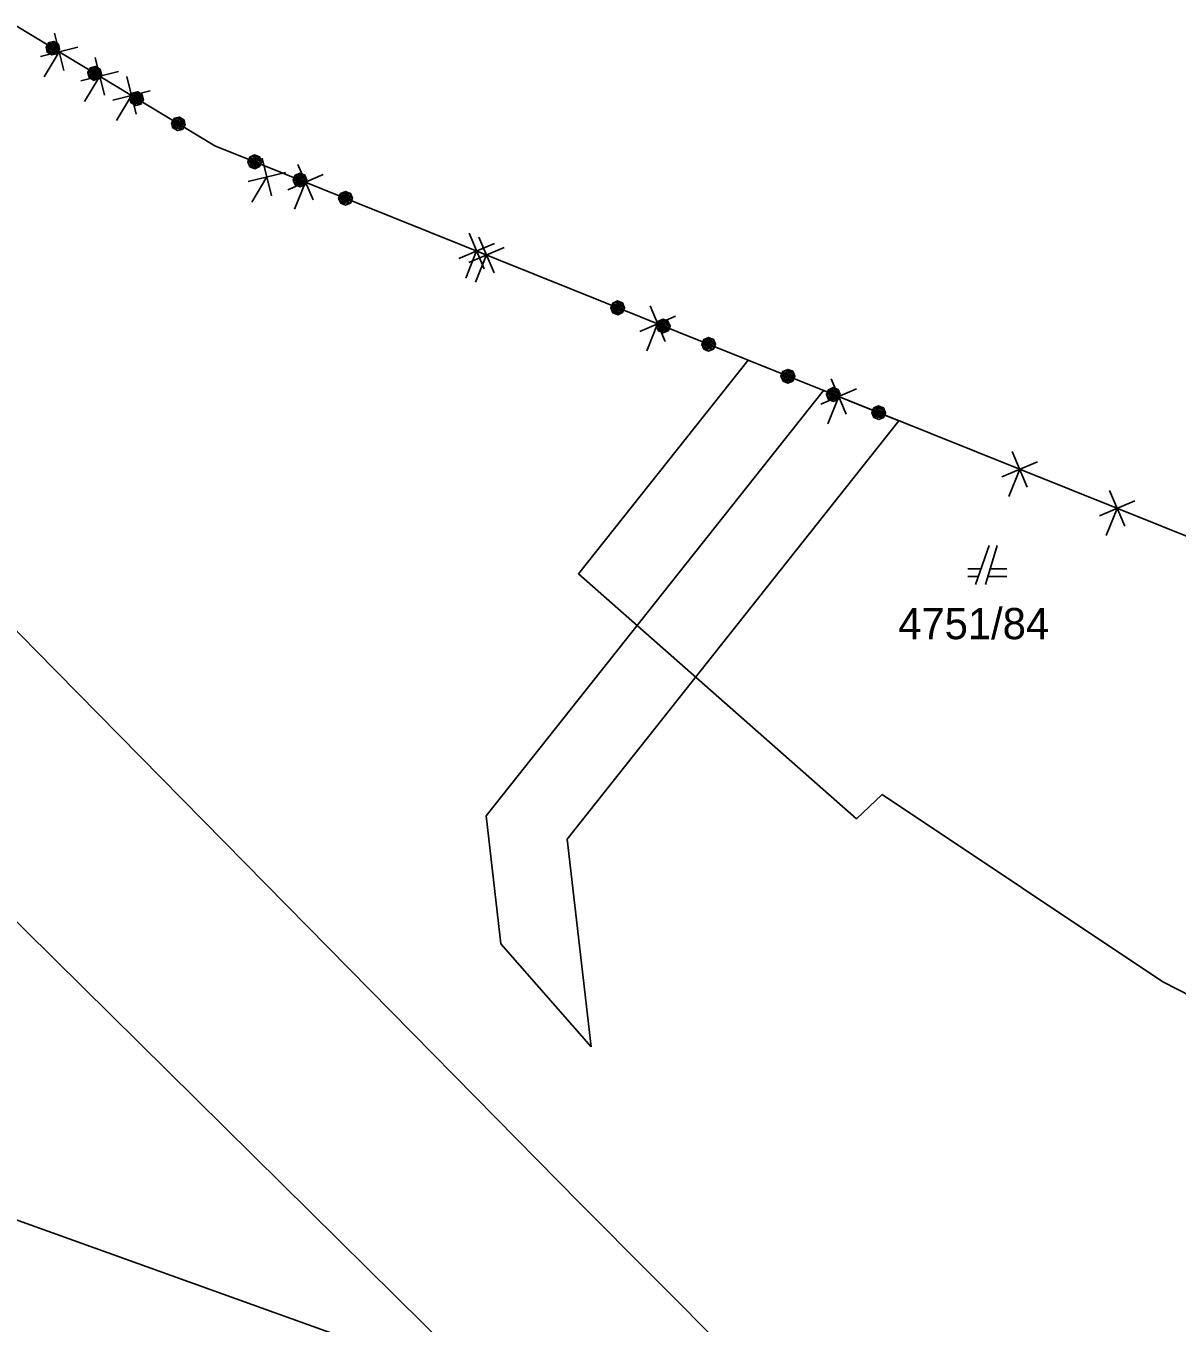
# Model space of a CAD drawing. Extents: x -266179 to -264727, y -1243225 to -1241702.
# Drawn here: x -265483.6 to -265424.6, y -1241789.3 to -1241722.8 of the extents above; entities that cross this region are included whole.
import ezdxf

# ---------------------------------------------------------------- set-up
doc = ezdxf.new("R2010")
doc.units = 0
for name, color, linetype in [('Vrstva 1', 7, 'Continuous'), ('Vrstva 19', 7, 'Continuous'), ('Vrstva 21', 7, 'Continuous'), ('Vrstva 63', 7, 'Continuous')]:
    doc.layers.add(name, color=color, linetype=linetype)

msp = doc.modelspace()

# ---------------------------------------------------------------- linework, layer by layer
at = {"layer": 'Vrstva 1'}
for p, q in [((-265484.1, -1241722.83), (-265473.91, -1241728.97)), ((-265510.02, -1241727.22), (-265483.1, -1241754.84)), ((-265525.44, -1241727.89), (-265459.77, -1241792.75)), ((-265473.91, -1241728.97), (-265446.58, -1241739.96)), ((-265455.27, -1241750.91), (-265446.58, -1241739.96)), ((-265446.58, -1241739.96), (-265413.75, -1241753.15)), ((-265434.22, -1241749.45), (-265434.92, -1241751.45)), ((-265434.42, -1241751.45), (-265433.82, -1241749.45)), ((-265434.64, -1241750.65), (-265435.32, -1241750.65)), ((-265433.32, -1241750.65), (-265434.18, -1241750.65)), ((-265441.03, -1241763.46), (-265455.27, -1241750.91)), ((-265435.32, -1241751.05), (-265434.78, -1241751.05)), ((-265434.3, -1241751.05), (-265433.32, -1241751.05)), ((-265483.1, -1241754.84), (-265455.25, -1241783.13)), ((-265439.71, -1241762.22), (-265441.03, -1241763.46)), ((-265425.33, -1241771.83), (-265439.71, -1241762.22)), ((-265459.77, -1241792.75), (-265540.94, -1241763.62)), ((-265416.67, -1241776.23), (-265425.33, -1241771.83)), ((-265455.25, -1241783.13), (-265426.37, -1241812.08))]:
    msp.add_line(p, q, dxfattribs=at)
at = {"layer": 'Vrstva 19'}
for p, q in [((-265484.1, -1241722.83), (-265473.91, -1241728.97)), ((-265473.91, -1241728.97), (-265446.58, -1241739.96)), ((-265446.58, -1241739.96), (-265413.75, -1241753.15))]:
    msp.add_line(p, q, dxfattribs=at)
for points in [[(-265481.939, -1241723.759), (-265481.875, -1241724.019), (-265482.014, -1241724.251), (-265482.275, -1241724.315), (-265482.506, -1241724.176), (-265482.571, -1241723.915), (-265482.431, -1241723.684), (-265482.171, -1241723.619), (-265481.939, -1241723.759), (-265481.951, -1241723.798), (-265482.157, -1241723.674), (-265482.267, -1241723.701), (-265481.924, -1241723.908), (-265481.914, -1241724.007), (-265482.377, -1241723.729), (-265482.418, -1241723.797), (-265481.964, -1241724.071), (-265481.997, -1241724.144), (-265482.451, -1241723.871), (-265482.492, -1241723.939), (-265482.038, -1241724.213), (-265482.122, -1241724.256), (-265482.49, -1241724.034), (-265482.472, -1241724.138), (-265482.232, -1241724.283)], [(-265479.801, -1241725.047), (-265479.736, -1241725.308), (-265479.875, -1241725.539), (-265480.136, -1241725.604), (-265480.367, -1241725.465), (-265480.432, -1241725.204), (-265480.293, -1241724.973), (-265480.032, -1241724.908), (-265479.801, -1241725.047), (-265479.813, -1241725.087), (-265480.018, -1241724.963), (-265480.128, -1241724.99), (-265479.785, -1241725.197), (-265479.775, -1241725.296), (-265480.238, -1241725.017), (-265480.279, -1241725.086), (-265479.825, -1241725.359), (-265479.858, -1241725.433), (-265480.312, -1241725.16), (-265480.353, -1241725.228), (-265479.899, -1241725.502), (-265479.983, -1241725.544), (-265480.352, -1241725.322), (-265480.333, -1241725.427), (-265480.093, -1241725.572)], [(-265479.789, -1241725.054), (-265479.725, -1241725.315), (-265479.864, -1241725.546), (-265480.125, -1241725.611), (-265480.356, -1241725.471), (-265480.421, -1241725.21), (-265480.281, -1241724.979), (-265480.021, -1241724.914), (-265479.789, -1241725.054), (-265479.818, -1241725.083), (-265480.024, -1241724.959), (-265480.134, -1241724.986), (-265479.791, -1241725.193), (-265479.764, -1241725.303), (-265480.244, -1241725.014), (-265480.285, -1241725.082), (-265479.805, -1241725.371), (-265479.847, -1241725.44), (-265480.326, -1241725.151), (-265480.368, -1241725.219), (-265479.888, -1241725.508), (-265479.998, -1241725.535), (-265480.34, -1241725.329), (-265480.313, -1241725.439), (-265480.107, -1241725.563)], [(-265477.651, -1241726.342), (-265477.586, -1241726.603), (-265477.725, -1241726.835), (-265477.986, -1241726.899), (-265478.217, -1241726.76), (-265478.282, -1241726.499), (-265478.143, -1241726.268), (-265477.882, -1241726.203), (-265477.651, -1241726.342), (-265477.68, -1241726.372), (-265477.885, -1241726.248), (-265477.995, -1241726.275), (-265477.653, -1241726.481), (-265477.625, -1241726.591), (-265478.105, -1241726.302), (-265478.146, -1241726.371), (-265477.667, -1241726.66), (-265477.708, -1241726.728), (-265478.188, -1241726.439), (-265478.229, -1241726.508), (-265477.749, -1241726.797), (-265477.859, -1241726.824), (-265478.202, -1241726.618), (-265478.174, -1241726.727), (-265477.969, -1241726.851)], [(-265477.639, -1241726.349), (-265477.575, -1241726.61), (-265477.714, -1241726.841), (-265477.975, -1241726.906), (-265478.206, -1241726.766), (-265478.271, -1241726.506), (-265478.131, -1241726.274), (-265477.871, -1241726.21), (-265477.639, -1241726.349), (-265477.694, -1241726.363), (-265477.9, -1241726.239), (-265477.992, -1241726.276), (-265477.667, -1241726.472), (-265477.64, -1241726.582), (-265478.085, -1241726.314), (-265478.126, -1241726.382), (-265477.681, -1241726.651), (-265477.722, -1241726.719), (-265478.168, -1241726.451), (-265478.217, -1241726.514), (-265477.772, -1241726.783), (-265477.848, -1241726.831), (-265478.199, -1241726.619), (-265478.197, -1241726.713), (-265477.992, -1241726.837)], [(-265475.501, -1241727.638), (-265475.436, -1241727.898), (-265475.575, -1241728.13), (-265475.836, -1241728.194), (-265476.067, -1241728.055), (-265476.132, -1241727.794), (-265475.993, -1241727.563), (-265475.732, -1241727.498), (-265475.501, -1241727.638), (-265475.556, -1241727.651), (-265475.761, -1241727.527), (-265475.854, -1241727.565), (-265475.528, -1241727.761), (-265475.501, -1241727.871), (-265475.946, -1241727.603), (-265475.988, -1241727.671), (-265475.542, -1241727.939), (-265475.584, -1241728.008), (-265476.029, -1241727.74), (-265476.079, -1241727.803), (-265475.633, -1241728.071), (-265475.709, -1241728.119), (-265476.06, -1241727.908), (-265476.059, -1241728.002), (-265475.853, -1241728.126)], [(-265471.629, -1241729.543), (-265471.524, -1241729.79), (-265471.624, -1241730.04), (-265471.871, -1241730.146), (-265472.122, -1241730.045), (-265472.227, -1241729.798), (-265472.127, -1241729.547), (-265471.88, -1241729.442), (-265471.629, -1241729.543), (-265471.635, -1241729.584), (-265471.857, -1241729.494), (-265471.961, -1241729.538), (-265471.59, -1241729.688), (-265471.564, -1241729.784), (-265472.065, -1241729.583), (-265472.095, -1241729.657), (-265471.604, -1241729.855), (-265471.624, -1241729.933), (-265472.116, -1241729.735), (-265472.146, -1241729.809), (-265471.654, -1241730.007), (-265471.73, -1241730.062), (-265472.129, -1241729.902), (-265472.094, -1241730.002), (-265471.834, -1241730.107)], [(-265469.3, -1241730.479), (-265469.195, -1241730.726), (-265469.295, -1241730.976), (-265469.543, -1241731.082), (-265469.793, -1241730.981), (-265469.898, -1241730.734), (-265469.798, -1241730.484), (-265469.551, -1241730.378), (-265469.3, -1241730.479), (-265469.324, -1241730.512), (-265469.547, -1241730.423), (-265469.651, -1241730.467), (-265469.28, -1241730.616), (-265469.236, -1241730.72), (-265469.755, -1241730.511), (-265469.785, -1241730.586), (-265469.265, -1241730.795), (-265469.295, -1241730.869), (-265469.815, -1241730.66), (-265469.845, -1241730.734), (-265469.325, -1241730.943), (-265469.429, -1241730.987), (-265469.8, -1241730.838), (-265469.756, -1241730.942), (-265469.533, -1241731.032)], [(-265466.971, -1241731.415), (-265466.866, -1241731.662), (-265466.966, -1241731.913), (-265467.214, -1241732.018), (-265467.464, -1241731.917), (-265467.57, -1241731.67), (-265467.469, -1241731.42), (-265467.222, -1241731.314), (-265466.971, -1241731.415), (-265467.023, -1241731.437), (-265467.246, -1241731.348), (-265467.331, -1241731.399), (-265466.979, -1241731.541), (-265466.934, -1241731.645), (-265467.417, -1241731.451), (-265467.447, -1241731.526), (-265466.964, -1241731.719), (-265466.994, -1241731.794), (-265467.477, -1241731.6), (-265467.516, -1241731.67), (-265467.033, -1241731.864), (-265467.1, -1241731.924), (-265467.481, -1241731.771), (-265467.464, -1241731.863), (-265467.241, -1241731.953)], [(-265453.02, -1241737.026), (-265452.915, -1241737.273), (-265453.016, -1241737.523), (-265453.263, -1241737.629), (-265453.513, -1241737.528), (-265453.619, -1241737.281), (-265453.518, -1241737.03), (-265453.271, -1241736.925), (-265453.02, -1241737.026), (-265453.026, -1241737.067), (-265453.249, -1241736.977), (-265453.353, -1241737.021), (-265452.982, -1241737.171), (-265452.956, -1241737.267), (-265453.457, -1241737.066), (-265453.487, -1241737.14), (-265452.995, -1241737.338), (-265453.015, -1241737.416), (-265453.507, -1241737.218), (-265453.537, -1241737.292), (-265453.045, -1241737.49), (-265453.121, -1241737.545), (-265453.52, -1241737.385), (-265453.485, -1241737.485), (-265453.226, -1241737.59)], [(-265450.691, -1241737.962), (-265450.586, -1241738.209), (-265450.687, -1241738.459), (-265450.934, -1241738.565), (-265451.184, -1241738.464), (-265451.29, -1241738.217), (-265451.189, -1241737.967), (-265450.942, -1241737.861), (-265450.691, -1241737.962), (-265450.716, -1241737.995), (-265450.938, -1241737.906), (-265451.042, -1241737.95), (-265450.671, -1241738.099), (-265450.627, -1241738.203), (-265451.146, -1241737.994), (-265451.176, -1241738.069), (-265450.657, -1241738.278), (-265450.686, -1241738.352), (-265451.206, -1241738.143), (-265451.236, -1241738.217), (-265450.716, -1241738.426), (-265450.82, -1241738.47), (-265451.192, -1241738.321), (-265451.147, -1241738.425), (-265450.924, -1241738.515)], [(-265448.362, -1241738.898), (-265448.257, -1241739.145), (-265448.358, -1241739.396), (-265448.605, -1241739.501), (-265448.855, -1241739.4), (-265448.961, -1241739.153), (-265448.86, -1241738.903), (-265448.613, -1241738.797), (-265448.362, -1241738.898), (-265448.415, -1241738.92), (-265448.637, -1241738.831), (-265448.723, -1241738.882), (-265448.37, -1241739.024), (-265448.326, -1241739.128), (-265448.808, -1241738.934), (-265448.838, -1241739.009), (-265448.356, -1241739.202), (-265448.385, -1241739.277), (-265448.868, -1241739.083), (-265448.907, -1241739.153), (-265448.425, -1241739.347), (-265448.491, -1241739.406), (-265448.872, -1241739.254), (-265448.855, -1241739.346), (-265448.633, -1241739.436)], [(-265444.298, -1241740.531), (-265444.193, -1241740.779), (-265444.294, -1241741.029), (-265444.541, -1241741.134), (-265444.791, -1241741.034), (-265444.897, -1241740.787), (-265444.796, -1241740.536), (-265444.549, -1241740.431), (-265444.298, -1241740.531), (-265444.304, -1241740.572), (-265444.527, -1241740.483), (-265444.631, -1241740.527), (-265444.26, -1241740.676), (-265444.234, -1241740.773), (-265444.735, -1241740.571), (-265444.765, -1241740.646), (-265444.273, -1241740.843), (-265444.294, -1241740.921), (-265444.785, -1241740.724), (-265444.815, -1241740.798), (-265444.323, -1241740.996), (-265444.4, -1241741.051), (-265444.799, -1241740.891), (-265444.763, -1241740.991), (-265444.504, -1241741.096)], [(-265441.97, -1241741.467), (-265441.864, -1241741.715), (-265441.965, -1241741.965), (-265442.212, -1241742.071), (-265442.463, -1241741.97), (-265442.568, -1241741.723), (-265442.467, -1241741.472), (-265442.22, -1241741.367), (-265441.97, -1241741.467), (-265441.994, -1241741.501), (-265442.216, -1241741.411), (-265442.321, -1241741.456), (-265441.949, -1241741.605), (-265441.905, -1241741.709), (-265442.425, -1241741.5), (-265442.454, -1241741.574), (-265441.935, -1241741.783), (-265441.965, -1241741.857), (-265442.484, -1241741.649), (-265442.514, -1241741.723), (-265441.994, -1241741.932), (-265442.099, -1241741.976), (-265442.47, -1241741.827), (-265442.425, -1241741.931), (-265442.203, -1241742.02)], [(-265439.641, -1241742.404), (-265439.535, -1241742.651), (-265439.636, -1241742.901), (-265439.883, -1241743.007), (-265440.134, -1241742.906), (-265440.239, -1241742.659), (-265440.138, -1241742.408), (-265439.891, -1241742.303), (-265439.641, -1241742.404), (-265439.693, -1241742.426), (-265439.915, -1241742.336), (-265440.001, -1241742.388), (-265439.648, -1241742.53), (-265439.604, -1241742.634), (-265440.086, -1241742.44), (-265440.116, -1241742.514), (-265439.634, -1241742.708), (-265439.664, -1241742.782), (-265440.146, -1241742.588), (-265440.185, -1241742.659), (-265439.703, -1241742.853), (-265439.77, -1241742.912), (-265440.15, -1241742.759), (-265440.134, -1241742.852), (-265439.911, -1241742.942)]]:
    msp.add_lwpolyline(points, dxfattribs=at)
at = {"layer": 'Vrstva 21'}
for p, q in [((-265484.1, -1241722.83), (-265473.91, -1241728.97)), ((-265482.138, -1241723.196), (-265481.661, -1241725.118)), ((-265480.938, -1241723.918), (-265482.86, -1241724.395)), ((-265481.899, -1241724.157), (-265482.673, -1241725.442)), ((-265480.056, -1241724.45), (-265479.579, -1241726.372)), ((-265478.857, -1241725.173), (-265480.778, -1241725.649)), ((-265479.818, -1241725.411), (-265480.592, -1241726.696)), ((-265478.431, -1241725.428), (-265477.954, -1241727.35)), ((-265477.232, -1241726.151), (-265479.153, -1241726.627)), ((-265478.192, -1241726.389), (-265478.966, -1241727.674)), ((-265473.91, -1241728.97), (-265446.58, -1241739.96)), ((-265471.49, -1241729.61), (-265471.013, -1241731.532)), ((-265469.66, -1241729.926), (-265468.883, -1241731.747)), ((-265470.291, -1241730.333), (-265472.213, -1241730.809)), ((-265471.252, -1241730.571), (-265472.026, -1241731.856)), ((-265468.361, -1241730.448), (-265470.182, -1241731.225)), ((-265469.271, -1241730.836), (-265469.831, -1241732.228)), ((-265459.587, -1241733.976), (-265461.408, -1241734.753)), ((-265460.886, -1241733.454), (-265460.109, -1241735.275)), ((-265460.381, -1241733.655), (-265459.604, -1241735.476)), ((-265460.497, -1241734.364), (-265461.057, -1241735.756)), ((-265459.082, -1241734.177), (-265460.903, -1241734.954)), ((-265459.993, -1241734.566), (-265460.552, -1241735.957)), ((-265451.607, -1241737.183), (-265450.83, -1241739.004)), ((-265450.308, -1241737.705), (-265452.129, -1241738.482)), ((-265451.219, -1241738.094), (-265451.778, -1241739.486)), ((-265446.58, -1241739.96), (-265413.75, -1241753.15)), ((-265442.329, -1241740.913), (-265441.552, -1241742.734)), ((-265441.03, -1241741.435), (-265442.851, -1241742.212)), ((-265441.94, -1241741.823), (-265442.5, -1241743.215)), ((-265433.05, -1241744.642), (-265432.273, -1241746.463)), ((-265431.751, -1241745.164), (-265433.572, -1241745.941)), ((-265432.662, -1241745.553), (-265433.221, -1241746.945)), ((-265428.057, -1241746.647), (-265427.28, -1241748.468)), ((-265426.758, -1241747.169), (-265428.579, -1241747.946)), ((-265427.668, -1241747.557), (-265428.228, -1241748.949))]:
    msp.add_line(p, q, dxfattribs=at)
at = {"layer": 'Vrstva 63'}
for p, q in [((-265460.01, -1241763.32), (-265442.71, -1241741.51)), ((-265442.71, -1241741.51), (-265438.85, -1241743.07)), ((-265438.85, -1241743.07), (-265455.85, -1241764.51)), ((-265459.26, -1241769.87), (-265460.01, -1241763.32)), ((-265455.85, -1241764.51), (-265454.62, -1241775.15)), ((-265454.62, -1241775.15), (-265459.26, -1241769.87))]:
    msp.add_line(p, q, dxfattribs=at)

# ---------------------------------------------------------------- texts
at = {"layer": 'Vrstva 1'}
msp.add_text('4751/84', height=1.6, dxfattribs=at).set_placement((-265438.888, -1241754.26))

doc.saveas('drawing.dxf')
